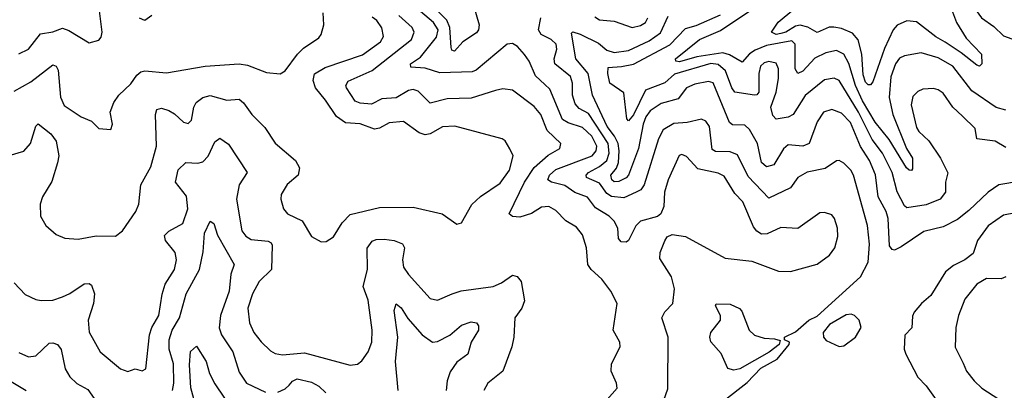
# Model space of a CAD drawing. Extents: x 1308313 to 1441400, y 959662 to 1036319.
# Tile 515 of 656: x 1396168 to 1400238, y 981966 to 983497. Entities that reach past the tile are written whole.
import ezdxf

# ---------------------------------------------------------------- set-up
doc = ezdxf.new("R2010")
doc.units = 0

msp = doc.modelspace()

# ---------------------------------------------------------------- linework, layer by layer
at = {"layer": '0CON10XD'}
for points in [[(1400395, 983347.5), (1400405, 983350), (1400415, 983360), (1400436.9, 983445), (1400437.5, 983515), (1400419.2, 983585), (1400369.6, 983655), (1400370.8, 983755), (1400360.5, 983770.5), (1400345, 983773.8), (1400199.4, 983685), (1400181.3, 983668.7), (1400165, 983641.1), (1400130.8, 983629.2), (1400113.8, 983596.2), (1400111.4, 983565), (1400122.2, 983535), (1400143.8, 983505), (1400195, 983468.5), (1400235, 983430.7), (1400303.8, 983405), (1400395, 983347.5)], [(1398030.8, 983605), (1398068, 983475), (1398065.4, 983455), (1398057, 983443), (1398000, 983405), (1397965, 983366.9), (1397955, 983370.8), (1397951.5, 983381.5), (1397946.7, 983465), (1397934.2, 983494.2), (1397834.1, 983595)], [(1400011.7, 983561.7), (1400040, 983485), (1400081, 983421), (1400143.5, 983355), (1400145.6, 983314.4), (1400135, 983304.3), (1400125, 983309.4), (1400060.5, 983360.5), (1399993.3, 983403.3), (1399955, 983425.5), (1399875, 983487.6), (1399835, 983491.6), (1399795.5, 983474.5), (1399778.3, 983455), (1399742.6, 983377.4), (1399695, 983240.5), (1399685, 983227.5), (1399675, 983227.9), (1399665, 983238.9), (1399655, 983269.2), (1399648.7, 983355), (1399633.5, 983413.5), (1399610.9, 983440.9), (1399565, 983460.2), (1399533.8, 983466.2), (1399514.8, 983465.2), (1399464.1, 983444.1), (1399426.5, 983466.5), (1399395, 983473.6), (1399375, 983470.4), (1399335, 983445.2), (1399315, 983439.4), (1399295, 983435.8), (1399275.5, 983445), (1399304.1, 983485.9), (1399433.1, 983595)], [(1396165, 983355.4), (1396205, 983375.4), (1396255, 983437.9), (1396305, 983446.6), (1396345, 983462.1), (1396372, 983452), (1396455, 983400.8), (1396495, 983412), (1396505.8, 983425), (1396508.6, 983445), (1396496.4, 983545)], [(1398830.9, 981925), (1398848, 981972), (1398848.5, 982185), (1398822.5, 982265), (1398835, 982290.6), (1398868.6, 982325), (1398875.4, 982385), (1398862.9, 982435), (1398815, 982510), (1398815.6, 982535), (1398835, 982584), (1398845, 982600), (1398865, 982610), (1398920.8, 982600.8), (1399085, 982512.2), (1399195, 982500), (1399305, 982457.5), (1399355, 982456), (1399465, 982487.5), (1399515, 982524.2), (1399538.1, 982555), (1399549.4, 982600.6), (1399549.1, 982635), (1399536.7, 982675), (1399525, 982690.8), (1399495, 982700.8), (1399475, 982699.2), (1399385, 982634), (1399315, 982637.8), (1399257.9, 982612.1), (1399235, 982611.5), (1399215, 982623.5), (1399201.7, 982641.7), (1399157.1, 982745), (1399125, 982779.5), (1399080, 982850), (1399055, 982862.4), (1398970.9, 982880.9), (1398925, 982931.5), (1398905, 982940), (1398894.1, 982935.9), (1398848.4, 982835), (1398834.1, 982785), (1398830.5, 982725), (1398818.6, 982695), (1398805, 982684.4), (1398734.4, 982665), (1398715, 982645.6), (1398685.3, 982584.7), (1398675, 982577.8), (1398655, 982578.9), (1398643.6, 982593.6), (1398641.1, 982635), (1398625.3, 982665), (1398605, 982684.8), (1398549, 982719), (1398515, 982763.3), (1398463.2, 982783.2), (1398422.3, 982812.3), (1398366.1, 982826.1), (1398351.5, 982835), (1398358.1, 982855), (1398385, 982877.9), (1398535, 982934.5), (1398551, 982955), (1398554.5, 982975), (1398533.2, 983015), (1398495, 983052), (1398435, 983070.2), (1398412.6, 983085), (1398359.6, 983209.6), (1398339.1, 983229.1), (1398300, 983265), (1398274.1, 983325), (1398255, 983352.7), (1398225.8, 983385.8), (1398205, 983398.1), (1398183.9, 983396.1), (1398055, 983287.9), (1398039.1, 983280.9), (1397905, 983276.7), (1397845, 983296.5), (1397785, 983300.8), (1397784.4, 983315), (1397825, 983342.3), (1397891.3, 983425), (1397897.6, 983455), (1397879.4, 983485), (1397779.6, 983569.6)], [(1400245, 983123.5), (1400205, 983134.2), (1400103.3, 983203.3), (1400025, 983304.3), (1399965, 983339.5), (1399895, 983360), (1399825, 983347.8), (1399805, 983337.7), (1399788.8, 983315), (1399769.4, 983260.6), (1399762, 983175), (1399777.3, 983105), (1399834.1, 982964.1), (1399858.1, 982925), (1399858.7, 982881.3), (1399855, 982874.5), (1399845, 982875.5), (1399833.8, 982885), (1399762, 983002), (1399705, 983073), (1399651.4, 983161.4), (1399622.7, 983225), (1399595, 983316.4), (1399575, 983353.8), (1399545, 983368.8), (1399499.8, 983360.2), (1399455, 983337.5), (1399405, 983284.1), (1399385, 983274.6), (1399374.1, 983294.1), (1399373.5, 983395), (1399359.5, 983409.5), (1399255, 983389.7), (1399208.6, 983371.4), (1399184.4, 983355.6), (1399155, 983321.2), (1399101.7, 983351.7), (1399075, 983359.7), (1398967.1, 983342.9), (1398895, 983323.2), (1398880.6, 983325), (1398879.3, 983335), (1398977.6, 983415), (1399065, 983452.2), (1399202.3, 983545)], [(1396125, 982936), (1396185, 982954.2), (1396212.6, 982985), (1396235, 983056.7), (1396245, 983066), (1396297.3, 983025), (1396319.6, 982995), (1396329.6, 982935), (1396324.7, 982905.3), (1396301.2, 982828.8), (1396263.3, 982765), (1396253.5, 982735), (1396254.5, 982685), (1396276.7, 982646.7), (1396318.9, 982608.9), (1396355, 982594.4), (1396410.7, 982590.7), (1396485, 982604.6), (1396565, 982602.9), (1396594, 982625), (1396647.8, 982705), (1396660.9, 982735), (1396669.1, 982815), (1396711, 982889), (1396733.6, 982975), (1396729.6, 983105), (1396735, 983125.8), (1396755, 983130.9), (1396785, 983122.3), (1396808.4, 983108.4), (1396845, 983073.1), (1396865, 983067.5), (1396878.8, 983081.2), (1396888.5, 983135), (1396897.9, 983155), (1396925, 983175.9), (1396955, 983184.1), (1397025, 983164.6), (1397075, 983168.8), (1397093.8, 983153.8), (1397128.1, 983105), (1397181.7, 983051.7), (1397225, 982987.1), (1397308.9, 982915), (1397325.5, 982885), (1397320, 982855), (1397273.6, 982816.4), (1397248.6, 982775), (1397247.1, 982755), (1397258.6, 982715), (1397275.8, 982695), (1397336.1, 982666.1), (1397375, 982600.8), (1397415, 982579.4), (1397435, 982580.8), (1397465, 982600), (1397501.7, 982658.3), (1397535, 982692.7), (1397655, 982721.6), (1397795, 982722.1), (1397915, 982694.3), (1397975, 982652.5), (1397995, 982657.5), (1398037, 982733), (1398073.4, 982766.6), (1398155, 982821.1), (1398193.6, 982875), (1398208.1, 982935), (1398195, 982963.8), (1398175, 982996.7), (1398162.5, 983005), (1397967, 983057), (1397915.8, 983054.2), (1397865, 983025.8), (1397845, 983021.7), (1397819.9, 983029.9), (1397755, 983076.6), (1397695, 983070.9), (1397655, 983048.4), (1397635, 983044), (1397575, 983066.7), (1397515, 983071.2), (1397477.2, 983097.2), (1397432.8, 983165), (1397390.8, 983215), (1397381.7, 983245), (1397386.9, 983273.1), (1397431.3, 983298.7), (1397585, 983351.7), (1397659.1, 983405), (1397672.5, 983427.5), (1397665, 983462.9), (1397645, 983493.6), (1397625, 983506.9)], [(1396145, 983201.5), (1396215, 983240.6), (1396305, 983310.5), (1396318.6, 983305), (1396327.6, 983287.6), (1396337.1, 983177.1), (1396352.6, 983142.6), (1396422.5, 983095), (1396465, 983077.1), (1396495, 983047.5), (1396545, 983043.8), (1396552, 983065), (1396542.5, 983115), (1396557.1, 983155), (1396578.1, 983185), (1396628.1, 983231.9), (1396651.9, 983268.1), (1396669.3, 983280.7), (1396685, 983285.4), (1396775, 983277.9), (1396935, 983305.4), (1397075, 983314.1), (1397109.4, 983309.4), (1397188.9, 983278.9), (1397245, 983272.9), (1397265, 983286), (1397317.1, 983355), (1397341, 983379), (1397405, 983421.9), (1397414.4, 983435), (1397425.6, 983475), (1397422.7, 983525)], [(1396715, 983513.5), (1396685, 983493.9), (1396663.2, 983503.2)], [(1398575.5, 981905), (1398637.5, 981975), (1398635.6, 981995), (1398613.8, 982045), (1398614.7, 982075.3), (1398650.5, 982145), (1398648.5, 982165), (1398621.9, 982215), (1398637.5, 982325), (1398612, 982375), (1398574, 982425), (1398530, 982465), (1398516.7, 982485), (1398511.5, 982555), (1398495, 982608.6), (1398469.5, 982639.5), (1398426, 982666), (1398385, 982708.1), (1398355, 982725.5), (1398325, 982722.7), (1398284.4, 982695.6), (1398235, 982681.4), (1398205, 982683.8), (1398191.9, 982695), (1398255.6, 982825), (1398294.4, 982885.6), (1398353, 982937), (1398401.1, 982965), (1398405.6, 982985), (1398349.2, 983039.2), (1398323.1, 983105), (1398295, 983137.8), (1398205, 983205.6), (1398165, 983211.2), (1398135.3, 983204.7), (1398035, 983172.9), (1397935, 983169.5), (1397865, 983151.8), (1397815, 983201.1), (1397795, 983207.9), (1397775, 983203.8), (1397725, 983173.8), (1397665, 983170), (1397621.9, 983148.1), (1397575, 983151.7), (1397555, 983160.7), (1397519.3, 983215), (1397516.9, 983225), (1397526.7, 983243.3), (1397625, 983287.1), (1397788, 983415), (1397799.4, 983445), (1397790.3, 983465), (1397735, 983514.2)], [(1399081.2, 981925), (1399175, 981998.8), (1399232.2, 982057.8), (1399299.1, 982095), (1399348.8, 982155), (1399350, 982165), (1399330, 982175), (1399330, 982185), (1399375, 982206.9), (1399430.5, 982255), (1399465, 982272.5), (1399643.1, 982435), (1399675.3, 982495), (1399680.3, 982570.2), (1399672.7, 982647.3), (1399615, 982854), (1399604.4, 982875), (1399575, 982904.2), (1399555, 982915.8), (1399545, 982914.2), (1399497.6, 982882.4), (1399423.2, 982866.8), (1399385, 982844.5), (1399355, 982802.2), (1399265, 982759.6), (1399179.3, 982849.3), (1399135, 982938), (1399105, 982951.6), (1399045, 982952.4), (1399031.1, 982961.1), (1399019.8, 983055), (1399005, 983078.2), (1398986, 983086), (1398927.8, 983072.2), (1398871.6, 983068.4), (1398828.6, 983041.4), (1398808.7, 983005), (1398749.1, 982815), (1398735.5, 982794.5), (1398716.9, 982785), (1398665, 982760.9), (1398615, 982766), (1398595, 982778.4), (1398565, 982821.5), (1398511.8, 982845), (1398509.6, 982855), (1398518.8, 982865), (1398565, 982890.3), (1398595, 982915.3), (1398605.1, 982945), (1398601.2, 982985), (1398519.7, 983109.7), (1398480.5, 983130.5), (1398465, 983149.2), (1398452.7, 983185), (1398453.2, 983235), (1398445, 983262.7), (1398379.7, 983315), (1398377.8, 983335), (1398388.6, 983375), (1398385.2, 983395.2), (1398365.5, 983415), (1398323.6, 983435), (1398312.2, 983455), (1398322.1, 983505)], [(1400305, 982830.3), (1400215, 982814.7), (1400171.2, 982785), (1400092, 982708), (1400045, 982671.8), (1399985, 982640.6), (1399905, 982622.2), (1399811.7, 982558.3), (1399784.7, 982544.7), (1399775, 982547.3), (1399763.1, 982563.1), (1399757.8, 982675), (1399749.2, 982705), (1399716.7, 982765), (1399705.4, 982855.4), (1399680.4, 982915), (1399643.1, 982973.1), (1399601.9, 983071.9), (1399565, 983110.4), (1399525, 983126.1), (1399490.6, 983115), (1399464, 983075), (1399431.2, 982985), (1399405.3, 982974.7), (1399345, 982980.4), (1399325, 982963.2), (1399285, 982897.3), (1399255, 982888.9), (1399235, 982907.1), (1399218.5, 982985), (1399185, 983043.8), (1399165, 983061.1), (1399115, 983063.1), (1399101.6, 983071.6), (1399035.4, 983235.4), (1399015, 983242.1), (1398959, 983231), (1398924.6, 983215.4), (1398890.2, 983169.8), (1398819.6, 983150.4), (1398775, 983120.6), (1398756.7, 983095), (1398745.5, 983065), (1398726.3, 982965), (1398685.3, 982854.7), (1398675, 982843), (1398645, 982828.6), (1398625, 982827.5), (1398616, 982835), (1398611.6, 982855), (1398635, 982883.4), (1398643.3, 982906.7), (1398646.6, 982955), (1398642, 982985), (1398627.6, 983015), (1398596.7, 983055), (1398535.6, 983185), (1398518, 983275), (1398467.3, 983335), (1398448.7, 983441.3), (1398455, 983446.4), (1398485, 983437.6), (1398560.2, 983400.2), (1398595, 983370.2), (1398625, 983360.7), (1398685, 983369.1), (1398770.5, 983409.5), (1398817.4, 983442.6), (1398848.4, 983511.6)], [(1398545, 983508.5), (1398565, 983495.9), (1398625, 983490), (1398700, 983465), (1398735, 983472.3), (1398755, 983485.5), (1398764.7, 983505)], [(1400245, 982969.4), (1400200, 982995), (1400125, 983004.4), (1400117.6, 983047.6), (1400065, 983098.2), (1400025, 983135.5), (1399985, 983193.3), (1399965, 983207.3), (1399945, 983212.3), (1399900.9, 983209.1), (1399880.2, 983199.8), (1399860, 983180), (1399853.1, 983145), (1399875, 983051.1), (1399885, 983034.6), (1399926.8, 982996.8), (1399974.2, 982924.2), (1400004.3, 982864.3), (1399995.4, 982825), (1399994.5, 982785), (1399973.1, 982755), (1399915, 982732), (1399835, 982720), (1399825, 982727.3), (1399795, 982785.6), (1399774.7, 982865.3), (1399734.8, 982945), (1399691.8, 983001.8), (1399635.3, 983115), (1399555, 983245.3), (1399535, 983255.3), (1399495, 983248.2), (1399415, 983184.2), (1399365, 983104.6), (1399345.2, 983094.8), (1399295, 983086.4), (1399281, 983101), (1399273.1, 983135), (1399295, 983198), (1399305, 983253.3), (1399305, 983293.3), (1399295, 983317.8), (1399265, 983324.7), (1399245, 983318.1), (1399230.6, 983305), (1399223.2, 983275), (1399223, 983197), (1399215, 983185.7), (1399205.5, 983184.5), (1399125, 983197.5), (1399111.8, 983215), (1399085.3, 983285.3), (1399055, 983311.7), (1399025, 983315.9), (1398875, 983272.4), (1398834.7, 983235.3), (1398755, 983206), (1398705, 983103.8), (1398685, 983079.4), (1398677.8, 983087.8), (1398665.4, 983195), (1398608.2, 983235), (1398598.7, 983275), (1398601.2, 983298.8), (1398656, 983304), (1398705, 983313.7), (1398855, 983392.8), (1398920.3, 983459.7), (1398965, 983472.3), (1399065, 983516.3)], [(1396145, 982410), (1396191.4, 982361.4), (1396235, 982340.6), (1396257.4, 982337.4), (1396305, 982338.9), (1396345, 982352.7), (1396375, 982365.4), (1396435, 982405.4), (1396455, 982406.5), (1396465, 982400), (1396477.9, 982365), (1396472.9, 982325), (1396451.5, 982255), (1396455, 982206.2), (1396501.1, 982125), (1396585, 982054.5), (1396615, 982043.8), (1396645, 982054.5), (1396675, 982045.7), (1396690, 982055), (1396704.7, 982195), (1396714.4, 982225.6), (1396743.1, 982275), (1396757.6, 982362.4), (1396769.4, 982405), (1396808.2, 982465), (1396817.1, 982505), (1396811.2, 982535), (1396770.9, 982585), (1396767.3, 982605), (1396785, 982623.2), (1396842.5, 982655), (1396863.2, 982715), (1396858.4, 982768.4), (1396811.8, 982825), (1396822.8, 982877.2), (1396855, 982906.7), (1396905, 982904), (1396925, 982910), (1396947.2, 982932.8), (1396975, 982992.9), (1396995, 983007.1), (1397032, 982982), (1397108.9, 982865), (1397075.4, 982815), (1397064.2, 982755), (1397086.6, 982625), (1397103.2, 982603.2), (1397125, 982588.2), (1397195, 982582.1), (1397207.8, 982575), (1397211.8, 982565), (1397208.9, 982465), (1397157.9, 982415), (1397130.9, 982365), (1397110.8, 982305), (1397118, 982245), (1397136.2, 982205), (1397165.8, 982165.8), (1397205, 982128.5), (1397225, 982117.9), (1397255, 982112.7), (1397345, 982120.8), (1397535, 982069.5), (1397565, 982074.4), (1397582.1, 982087.9), (1397609.1, 982125), (1397623.8, 982165), (1397624.7, 982215), (1397608.2, 982338.2), (1397587.8, 982395), (1397605.8, 982465), (1397605, 982552.5), (1397625, 982581.9), (1397641.3, 982588.7), (1397675, 982589.6), (1397716.7, 982585), (1397751.1, 982571.1), (1397759.2, 982555), (1397751.1, 982505), (1397755.4, 982475), (1397775, 982444.5), (1397865.4, 982345.4), (1397895, 982338.5), (1397955.3, 982364.7), (1397993.1, 982376.9), (1398125, 982395.3), (1398159.6, 982410.4), (1398205, 982440.9), (1398225, 982435.6), (1398240.9, 982415), (1398255.5, 982335), (1398244.2, 982305.8), (1398215.6, 982265), (1398211.2, 982185), (1398202.7, 982145), (1398165.5, 982045), (1398103.1, 981995), (1398086.9, 981965)], [(1400285, 982698.8), (1400235, 982689.2), (1400170.8, 982645), (1400126.9, 982585), (1400109.4, 982530.6), (1400074.8, 982505.2), (1400028.1, 982481.9), (1399994.5, 982455), (1399935, 982356.9), (1399895.6, 982325), (1399865, 982289.2), (1399858, 982272), (1399856.6, 982223.4), (1399826.4, 982193.6), (1399824.5, 982135.5), (1399831.5, 982115), (1399880.7, 982020.7), (1399915, 981984.3), (1399977.7, 981897.7)], [(1396799.4, 981965), (1396805.6, 981995.6), (1396804, 982075), (1396785.9, 982135.9), (1396786.2, 982175), (1396799, 982215), (1396829.4, 982265), (1396855.8, 982364.2), (1396911.7, 982465), (1396927.3, 982537.3), (1396931.9, 982615), (1396955, 982664.3), (1396970.5, 982655), (1396986.3, 982606.3), (1397054.5, 982485), (1397041.4, 982445), (1397034.8, 982375.2), (1396997.8, 982275), (1396993.5, 982223.5), (1397002, 982195), (1397049.4, 982125), (1397075, 982040.8), (1397105.9, 981995.9), (1397185, 981958.4)], [(1400245, 982434.4), (1400225, 982426.7), (1400165, 982428.2), (1400124.4, 982405), (1400075, 982342.5), (1400048.8, 982275), (1400037.3, 982225), (1400034.4, 982144.4), (1400068, 982078), (1400082.5, 982045), (1400113.3, 982005), (1400144.6, 981974.6), (1400215, 981930), (1400405, 981874)], [(1399119.5, 982049.5), (1399095, 982056.7), (1399067.7, 982117.7), (1399025, 982166.2), (1399021.2, 982185), (1399025.6, 982205), (1399064.6, 982255.4), (1399064.5, 982275), (1399043.8, 982315), (1399046.7, 982323.3), (1399105, 982321.8), (1399144.1, 982304.1), (1399153.5, 982293.5), (1399183.1, 982215), (1399205, 982193.1), (1399245, 982180.8), (1399288.9, 982178.9), (1399311.7, 982171.7), (1399307.5, 982155), (1399266.3, 982123.6), (1399145, 982054.4), (1399119.5, 982049.5)], [(1397732.7, 981965), (1397721.2, 982085), (1397731.6, 982185), (1397716.5, 982295), (1397725, 982322.5), (1397745, 982306.9), (1397772.6, 982262.6), (1397832.3, 982195), (1397875, 982165.4), (1397895, 982167.2), (1397946.7, 982193.3), (1397995, 982235.4), (1398035, 982248.5), (1398057.1, 982245), (1398065, 982232.5), (1398064.4, 982215), (1398033.9, 982165), (1398020.9, 982115), (1397975, 982081.8), (1397947.8, 982042.2), (1397934.7, 982005), (1397931.1, 981965)], [(1399555, 982146.7), (1399575, 982150), (1399623.3, 982185), (1399646.7, 982225), (1399638.8, 982255), (1399619.2, 982275), (1399605, 982280.4), (1399585, 982277.6), (1399515, 982237.7), (1399490, 982205), (1399491.2, 982185), (1399501.2, 982171.2), (1399555, 982146.7)], [(1396165, 982122.2), (1396205, 982103.8), (1396235, 982108.5), (1396289.9, 982160.1), (1396305, 982162.6), (1396325, 982155.3), (1396339.7, 982135), (1396356.4, 982055), (1396375, 982021.8), (1396403.9, 981993.9), (1396449.5, 981969.5), (1396495, 981904.6)], [(1396870.5, 982070.5), (1396874.3, 982125.7), (1396898.8, 982148.8), (1396939.5, 982085), (1396952.8, 982035), (1396975, 981993.3), (1397015, 981933.1)], [(1395710, 981965), (1395707.5, 981985), (1395725, 982010), (1395735, 982010), (1395740.7, 982000.7), (1395751.7, 981961.7), (1395777.5, 981975), (1395809.5, 982040.5), (1395813.9, 982076.1), (1395825, 982097.5), (1395835, 982097.5), (1395855, 982083.3), (1395900.7, 982090.7), (1395935, 982078.8), (1395975, 982078.9), (1396045.2, 982055.2), (1396195, 981965.7)], [(1396892.5, 981915), (1396875.6, 981975.6), (1396870.5, 982070.5)], [(1397235, 981958.7), (1397265, 981972), (1397282.5, 981987.5), (1397296, 982004), (1397315, 982013.5), (1397375, 981999.2), (1397405, 981983.4), (1397434.1, 981955)]]:
    msp.add_lwpolyline(points, dxfattribs=at)

doc.saveas('drawing.dxf')
